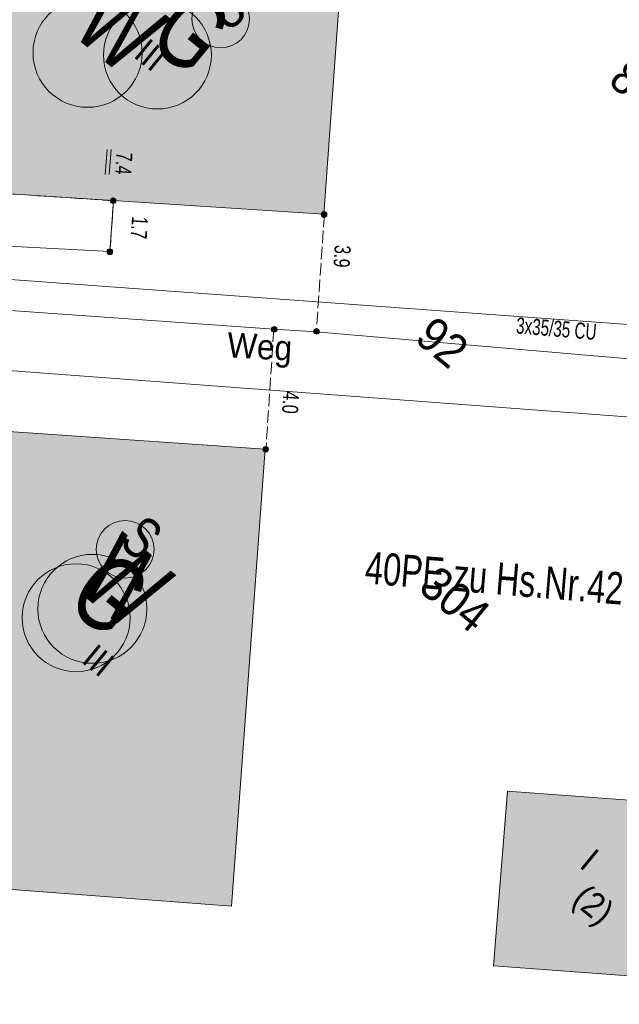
# Model space of a CAD drawing. Header units: metres. Extents: x -740 to 758, y -633 to 854.
# Tile 302 of 656: x -20 to 0, y -430 to -397. Entities that reach past the tile are written whole.
import ezdxf

# ---------------------------------------------------------------- set-up
doc = ezdxf.new("R2010")
doc.units = ezdxf.units.M
doc.header["$MEASUREMENT"] = 0
doc.linetypes.add('416_125', pattern=[0.5408, 0.416, -0.1248])
for name, color, linetype in [('Gas.LOVION', 7, 'Continuous'), ('Grundkarte.LOVION', 7, 'Continuous'), ('Grundkarte_Text.LOVION', 7, 'Continuous'), ('Strom.LOVION', 7, 'Continuous'), ('StromBemass.LOVION', 7, 'Continuous'), ('Wasser.LOVION', 7, 'Continuous'), ('wasser_projekt.LOVION', 7, 'Continuous')]:
    doc.layers.add(name, color=color, linetype=linetype)
doc.styles.add('ERSTELLTER_STIL_1', font='arial.ttf')

msp = doc.modelspace()

# ---------------------------------------------------------------- hatches: boundary and pattern name
at = {"layer": 'Grundkarte.LOVION', "linetype": 'Continuous', "lineweight": 18}
for color, points in [(9, [(-23.797, -402.516), (-9.431, -403.446), (-8.706, -393.326), (-23.131, -392.402), (-23.221, -393.297), (-24.203, -393.837), (-24.348, -395.979), (-23.433, -396.569)]), (9, [(-25.633, -425.453), (-12.502, -426.445), (-11.386, -411.263), (-23.765, -410.404), (-24.518, -420.231), (-25.174, -420.177)]), (254, [(-3.33, -422.623), (-3.796, -428.432), (2.039, -428.866), (2.506, -423.057)])]:
    msp.add_hatch(color=color, dxfattribs=at).paths.add_polyline_path(points)
at = {"layer": 'Strom.LOVION', "linetype": 'Continuous', "lineweight": 13}
msp.add_hatch(color=7, dxfattribs=at).paths.add_polyline_path([(-16.955, -402.97), (-15.929, -403.032), (-15.907, -402.808), (-16.949, -402.733)])
at = {"layer": 'StromBemass.LOVION', "linetype": 'Continuous', "lineweight": 13}
for points in [[(-16.36, -403.063), (-16.353, -403.054), (-16.347, -403.044), (-16.343, -403.033), (-16.34, -403.022), (-16.339, -403.01), (-16.339, -402.998), (-16.34, -402.987), (-16.343, -402.976), (-16.347, -402.965), (-16.353, -402.955), (-16.36, -402.946), (-16.368, -402.937), (-16.377, -402.93), (-16.387, -402.924), (-16.397, -402.919), (-16.408, -402.915), (-16.42, -402.913), (-16.431, -402.912), (-16.443, -402.913), (-16.454, -402.915), (-16.465, -402.919), (-16.476, -402.924), (-16.485, -402.93), (-16.494, -402.938), (-16.502, -402.946), (-16.509, -402.955), (-16.514, -402.966), (-16.519, -402.976), (-16.522, -402.988), (-16.523, -402.999), (-16.523, -403.011), (-16.521, -403.022), (-16.519, -403.033), (-16.514, -403.044), (-16.509, -403.054), (-16.502, -403.064), (-16.494, -403.072), (-16.485, -403.079), (-16.475, -403.086), (-16.465, -403.09), (-16.454, -403.094), (-16.442, -403.096), (-16.431, -403.097), (-16.419, -403.096), (-16.408, -403.094), (-16.397, -403.09), (-16.386, -403.085), (-16.376, -403.079), (-16.367, -403.072)], [(-16.36, -403.063), (-16.353, -403.054), (-16.347, -403.044), (-16.343, -403.033), (-16.34, -403.022), (-16.339, -403.01), (-16.339, -402.998), (-16.34, -402.987), (-16.343, -402.976), (-16.347, -402.965), (-16.353, -402.955), (-16.36, -402.946), (-16.368, -402.937), (-16.377, -402.93), (-16.387, -402.924), (-16.397, -402.919), (-16.408, -402.915), (-16.42, -402.913), (-16.431, -402.912), (-16.443, -402.913), (-16.454, -402.915), (-16.465, -402.919), (-16.476, -402.924), (-16.485, -402.93), (-16.494, -402.938), (-16.502, -402.946), (-16.509, -402.955), (-16.514, -402.966), (-16.519, -402.976), (-16.522, -402.988), (-16.523, -402.999), (-16.523, -403.011), (-16.521, -403.022), (-16.519, -403.033), (-16.514, -403.044), (-16.509, -403.054), (-16.502, -403.064), (-16.494, -403.072), (-16.485, -403.079), (-16.475, -403.086), (-16.465, -403.09), (-16.454, -403.094), (-16.442, -403.096), (-16.431, -403.097), (-16.419, -403.096), (-16.408, -403.094), (-16.397, -403.09), (-16.386, -403.085), (-16.376, -403.079), (-16.367, -403.072)], [(-9.354, -403.524), (-9.347, -403.515), (-9.342, -403.504), (-9.337, -403.493), (-9.334, -403.481), (-9.333, -403.47), (-9.333, -403.458), (-9.334, -403.446), (-9.337, -403.434), (-9.342, -403.423), (-9.348, -403.412), (-9.355, -403.403), (-9.363, -403.394), (-9.372, -403.386), (-9.382, -403.38), (-9.393, -403.375), (-9.405, -403.371), (-9.416, -403.369), (-9.428, -403.368), (-9.44, -403.369), (-9.452, -403.372), (-9.463, -403.375), (-9.474, -403.38), (-9.484, -403.387), (-9.494, -403.395), (-9.502, -403.403), (-9.509, -403.413), (-9.514, -403.424), (-9.519, -403.435), (-9.522, -403.446), (-9.523, -403.458), (-9.523, -403.47), (-9.522, -403.482), (-9.519, -403.494), (-9.514, -403.505), (-9.508, -403.515), (-9.501, -403.525), (-9.493, -403.534), (-9.484, -403.541), (-9.474, -403.548), (-9.463, -403.553), (-9.451, -403.556), (-9.44, -403.559), (-9.428, -403.559), (-9.416, -403.559), (-9.404, -403.556), (-9.393, -403.552), (-9.382, -403.547), (-9.372, -403.541), (-9.362, -403.533)], [(-16.463, -404.758), (-16.456, -404.749), (-16.451, -404.738), (-16.446, -404.727), (-16.443, -404.715), (-16.442, -404.703), (-16.442, -404.691), (-16.443, -404.679), (-16.446, -404.668), (-16.451, -404.657), (-16.457, -404.646), (-16.464, -404.636), (-16.472, -404.628), (-16.481, -404.62), (-16.492, -404.614), (-16.503, -404.608), (-16.514, -404.605), (-16.526, -404.603), (-16.538, -404.602), (-16.55, -404.603), (-16.562, -404.605), (-16.573, -404.609), (-16.584, -404.614), (-16.594, -404.62), (-16.603, -404.628), (-16.611, -404.637), (-16.619, -404.647), (-16.624, -404.657), (-16.629, -404.668), (-16.632, -404.68), (-16.633, -404.692), (-16.633, -404.704), (-16.631, -404.716), (-16.628, -404.728), (-16.624, -404.739), (-16.618, -404.749), (-16.611, -404.759), (-16.603, -404.768), (-16.594, -404.775), (-16.583, -404.782), (-16.572, -404.787), (-16.561, -404.79), (-16.549, -404.793), (-16.537, -404.793), (-16.525, -404.793), (-16.513, -404.79), (-16.502, -404.787), (-16.491, -404.781), (-16.481, -404.775), (-16.472, -404.767)], [(-11.009, -407.339), (-11.002, -407.329), (-10.996, -407.319), (-10.992, -407.308), (-10.989, -407.296), (-10.987, -407.284), (-10.987, -407.272), (-10.989, -407.261), (-10.992, -407.249), (-10.996, -407.238), (-11.002, -407.228), (-11.009, -407.218), (-11.017, -407.209), (-11.027, -407.202), (-11.037, -407.195), (-11.047, -407.19), (-11.059, -407.187), (-11.07, -407.184), (-11.082, -407.184), (-11.094, -407.185), (-11.106, -407.187), (-11.117, -407.191), (-11.128, -407.196), (-11.138, -407.202), (-11.147, -407.21), (-11.155, -407.218), (-11.162, -407.228), (-11.168, -407.239), (-11.172, -407.25), (-11.175, -407.261), (-11.177, -407.273), (-11.177, -407.285), (-11.175, -407.297), (-11.172, -407.308), (-11.168, -407.319), (-11.162, -407.33), (-11.155, -407.339), (-11.147, -407.348), (-11.138, -407.356), (-11.128, -407.362), (-11.117, -407.367), (-11.105, -407.371), (-11.094, -407.373), (-11.082, -407.374), (-11.07, -407.373), (-11.058, -407.371), (-11.047, -407.367), (-11.036, -407.362), (-11.026, -407.355), (-11.017, -407.348)], [(-9.608, -407.407), (-9.601, -407.398), (-9.596, -407.388), (-9.591, -407.377), (-9.589, -407.366), (-9.587, -407.354), (-9.587, -407.342), (-9.589, -407.331), (-9.592, -407.32), (-9.596, -407.309), (-9.602, -407.299), (-9.608, -407.289), (-9.616, -407.281), (-9.625, -407.273), (-9.635, -407.267), (-9.646, -407.262), (-9.657, -407.259), (-9.668, -407.257), (-9.68, -407.256), (-9.691, -407.257), (-9.703, -407.259), (-9.714, -407.263), (-9.724, -407.268), (-9.734, -407.274), (-9.743, -407.281), (-9.751, -407.29), (-9.758, -407.299), (-9.763, -407.309), (-9.768, -407.32), (-9.77, -407.331), (-9.772, -407.343), (-9.772, -407.355), (-9.77, -407.366), (-9.767, -407.377), (-9.763, -407.388), (-9.757, -407.398), (-9.751, -407.408), (-9.743, -407.416), (-9.734, -407.423), (-9.724, -407.43), (-9.713, -407.435), (-9.702, -407.438), (-9.691, -407.44), (-9.679, -407.441), (-9.668, -407.44), (-9.656, -407.438), (-9.645, -407.434), (-9.635, -407.429), (-9.625, -407.423), (-9.616, -407.416)], [(-11.296, -411.324), (-11.289, -411.314), (-11.283, -411.304), (-11.279, -411.293), (-11.276, -411.282), (-11.275, -411.27), (-11.275, -411.258), (-11.276, -411.247), (-11.279, -411.235), (-11.284, -411.224), (-11.289, -411.214), (-11.296, -411.205), (-11.304, -411.196), (-11.313, -411.189), (-11.323, -411.183), (-11.334, -411.178), (-11.345, -411.174), (-11.357, -411.172), (-11.368, -411.171), (-11.38, -411.172), (-11.391, -411.174), (-11.403, -411.178), (-11.413, -411.183), (-11.423, -411.189), (-11.432, -411.197), (-11.44, -411.205), (-11.447, -411.215), (-11.452, -411.225), (-11.457, -411.236), (-11.46, -411.247), (-11.461, -411.259), (-11.461, -411.271), (-11.459, -411.282), (-11.457, -411.293), (-11.452, -411.304), (-11.447, -411.315), (-11.44, -411.324), (-11.432, -411.333), (-11.423, -411.34), (-11.413, -411.346), (-11.402, -411.351), (-11.391, -411.355), (-11.379, -411.357), (-11.368, -411.358), (-11.356, -411.357), (-11.344, -411.355), (-11.333, -411.351), (-11.323, -411.346), (-11.313, -411.34), (-11.304, -411.332)]]:
    msp.add_hatch(color=7, dxfattribs=at).paths.add_polyline_path(points)

# ---------------------------------------------------------------- linework, layer by layer
at = {"layer": 'Gas.LOVION', "color": 5, "linetype": 'Continuous', "lineweight": 18}
for centre, radius in [((-14.961, -398.164), 1.792), ((-17.661, -416.863), 1.793)]:
    msp.add_circle(centre, radius, dxfattribs=at)
at = {"layer": 'Grundkarte.LOVION', "color": 253, "linetype": 'Continuous', "lineweight": 18}
for points in [[(12.529, -407.979), (-27.002, -405.105), (-25.902, -389.155), (17.733, -392.278), (26.6, -392.889), (34.94, -393.551), (39.465, -393.878), (39.619, -408.759), (33.633, -408.901), (27.797, -409.057), (16.638, -408.286)], [(9.47, -410.849), (-27.302, -408.09), (-27.002, -405.105), (12.529, -407.979), (16.638, -408.286), (27.797, -409.057), (33.633, -408.901), (39.619, -408.759), (39.631, -411.299), (39.624, -411.832), (28.196, -412.24), (11.937, -410.992)], [(37.986, -440.425), (36.107, -449.919), (18.563, -448.531), (22.566, -434.159), (1.744, -432.501), (-28.872, -430.115), (-27.302, -408.09), (9.47, -410.849), (11.937, -410.992), (28.196, -412.24), (39.624, -411.832), (39.593, -412.722), (39.664, -423.118), (38.474, -435.441)]]:
    msp.add_lwpolyline(points, close=True, dxfattribs=at)
at = {"layer": 'Grundkarte.LOVION', "color": 8, "linetype": 'Continuous', "lineweight": 18}
for points in [[(-25.902, -389.155), (17.733, -392.278), (16.638, -408.286), (12.529, -407.979), (-27.002, -405.105)], [(-23.797, -402.516), (-23.433, -396.569), (-24.348, -395.979), (-24.203, -393.837), (-23.221, -393.297), (-23.131, -392.402), (-8.706, -393.326), (-9.431, -403.446)], [(-27.302, -408.09), (-27.002, -405.105), (12.529, -407.979), (11.937, -410.992), (9.47, -410.849)], [(-27.302, -408.09), (9.47, -410.849), (9.328, -412.725), (8.555, -423.559), (4.622, -423.234), (4.61, -423.117), (3.358, -423.003), (3.311, -423.126), (3.044, -423.122), (2.506, -423.057), (2.039, -428.866), (1.744, -432.501), (-28.872, -430.115)], [(-25.633, -425.453), (-25.174, -420.177), (-24.518, -420.231), (-23.765, -410.404), (-11.386, -411.263), (-12.502, -426.445)], [(-3.33, -422.623), (2.506, -423.057), (2.039, -428.866), (-3.796, -428.432)]]:
    msp.add_lwpolyline(points, close=True, dxfattribs=at)
at = {"layer": 'Strom.LOVION', "color": 5, "linetype": 'Continuous', "lineweight": 18}
msp.add_lwpolyline([(-28.216, -402.815), (-27.87, -402.884), (-27.521, -403.575), (-27.345, -404.015), (-27.012, -404.101), (-23.918, -404.301), (-16.536, -404.688), (-16.42, -403.006)], dxfattribs=at)
at = {"layer": 'Strom.LOVION', "color": 150, "linetype": 'Continuous', "lineweight": 18}
msp.add_lwpolyline([(23.331, -408.726), (20.729, -408.714), (19.689, -408.963), (19.072, -409.452), (18.222, -409.831), (9.633, -409.045), (4.162, -408.56), (-9.684, -407.358), (-11.096, -407.274), (-23.433, -406.396), (-24.058, -406.502), (-27.513, -406.382), (-27.497, -405.183), (-27.804, -405.065), (-28.273, -405.111), (-28.324, -407.303), (-29.443, -415.053), (-30.021, -430.005), (-30.64, -439.539), (-31.009, -444.54), (-31.482, -449.374), (-30.819, -459.935)], dxfattribs=at)
at = {"layer": 'Strom.LOVION', "color": 1, "linetype": 'Continuous', "lineweight": 18}
for centre in [(-12.86, -396.965), (-16.033, -414.59)]:
    msp.add_circle(centre, 0.959, dxfattribs=at)
at = {"layer": 'StromBemass.LOVION', "color": 7, "linetype": 'Continuous', "lineweight": 13}
for points in [[(-16.631, -401.298), (-16.697, -402.132)], [(-16.498, -401.3), (-16.564, -402.134)]]:
    msp.add_lwpolyline(points, dxfattribs=at)
at = {"layer": 'StromBemass.LOVION', "color": 7, "linetype": '416_125', "lineweight": 13}
for points in [[(-23.797, -402.516), (-16.42, -403.006), (-16.536, -404.688)], [(-9.415, -403.459), (-9.684, -407.358)], [(-11.096, -407.274), (-11.357, -411.26)]]:
    msp.add_lwpolyline(points, dxfattribs=at)
at = {"layer": 'StromBemass.LOVION', "color": 7, "linetype": 'Continuous', "lineweight": 13}
for centre, radius in [((-16.431, -403.005), 0.0923), ((-16.431, -403.005), 0.0923), ((-9.428, -403.464), 0.0954), ((-16.537, -404.698), 0.0958), ((-11.082, -407.279), 0.0949), ((-9.68, -407.348), 0.0925), ((-11.368, -411.264), 0.0932)]:
    msp.add_circle(centre, radius, dxfattribs=at)
at = {"layer": 'Wasser.LOVION', "color": 94, "linetype": 'Continuous', "lineweight": 18}
for centre, radius in [((-17.281, -398.088), 1.812), ((-17.121, -416.567), 1.81)]:
    msp.add_circle(centre, radius, dxfattribs=at)

# ---------------------------------------------------------------- texts
at = {"layer": 'Gas.LOVION', "color": 5, "linetype": 'Continuous', "lineweight": 18, "char_height": 2.48983, "attachment_point": 7, "rotation": 320.5838, "style": 'ERSTELLTER_STIL_1'}
for s, insert in [('{\\A1;\\W0.71562x;G}', (-15.381, -397.753)), ('{\\A1;\\W0.71563x;G}', (-18.091, -416.446))]:
    msp.add_mtext(s, dxfattribs=dict(at, insert=insert))
at = {"layer": 'Grundkarte_Text.LOVION', "color": 7, "linetype": 'Continuous', "lineweight": 13, "attachment_point": 7, "style": 'ERSTELLTER_STIL_1'}
for s, insert, char_height, rotation in [('{\\A1;\\W0.89450x;III}', (-15.787, -398.209), 0.83072, 320.5836), ('{\\A1;\\W0.89449x;87}', (-0.041, -399.108), 1.12434, 320.5841), ('{\\A1;\\W0.89449x;92}', (-6.471, -407.661), 1.12434, 320.5841), ('{\\A1;\\W0.90245x;Weg}', (-12.673, -408.457), 0.83072, 356.9136), ('{\\A1;\\W0.89449x;304}', (-6.348, -415.948), 1.12434, 320.5841), ('{\\A1;\\W0.89453x;III}', (-17.514, -418.328), 0.83072, 320.5836), ('{\\A1;\\W0.89455x;I}', (-0.982, -425.131), 0.83072, 320.5836), ('{\\A1;\\W0.89445x;(2)}', (-1.386, -426.502), 0.83076, 320.5859)]:
    msp.add_mtext(s, dxfattribs=dict(at, insert=insert, char_height=char_height, rotation=rotation))
at = {"layer": 'Strom.LOVION', "color": 1, "linetype": 'Continuous', "lineweight": 18, "attachment_point": 7, "style": 'ERSTELLTER_STIL_1'}
for s, insert, char_height, rotation in [('{\\A1;\\W0.71559x;S}', (-13.109, -396.839), 1.37442, 320.5831), ('{\\A1;\\W0.71557x;S}', (-16.279, -414.454), 1.37446, 320.5841)]:
    msp.add_mtext(s, dxfattribs=dict(at, insert=insert, char_height=char_height, rotation=rotation))
at = {"layer": 'Strom.LOVION', "color": 150, "linetype": 'Continuous', "lineweight": 18, "insert": (-3.067, -407.417), "char_height": 0.53352, "attachment_point": 7, "rotation": 355.2433, "style": 'ERSTELLTER_STIL_1'}
msp.add_mtext('{\\A1;\\W0.67985x;3x35/35 CU }', dxfattribs=at)
at = {"layer": 'StromBemass.LOVION', "color": 7, "linetype": 'Continuous', "lineweight": 13, "char_height": 0.53355, "attachment_point": 7, "style": 'ERSTELLTER_STIL_1'}
for s, insert, rotation in [('{\\A1;\\W0.71556x;7.4}', (-16.319, -401.379), 266.2443), ('{\\A1;\\W0.71556x;1.7}', (-15.802, -403.516), 266.2443), ('{\\A1;\\W0.71563x;3.9}', (-9.075, -404.463), 266.2443), ('{\\A1;\\W0.71556x;4.0}', (-10.785, -409.323), 266.2499)]:
    msp.add_mtext(s, dxfattribs=dict(at, insert=insert, rotation=rotation))
at = {"layer": 'Wasser.LOVION', "color": 94, "linetype": 'Continuous', "lineweight": 18, "attachment_point": 7, "style": 'ERSTELLTER_STIL_1'}
for s, insert, char_height, rotation in [('{\\A1;\\W0.71562x;W}', (-17.902, -397.404), 2.48983, 320.5838), ('{\\A1;\\W0.71563x;W}', (-17.721, -415.888), 2.48981, 320.5841)]:
    msp.add_mtext(s, dxfattribs=dict(at, insert=insert, char_height=char_height, rotation=rotation))
at = {"layer": 'wasser_projekt.LOVION', "color": 94, "linetype": 'Continuous', "lineweight": 18, "insert": (-8.1, -415.733), "char_height": 1.06709, "attachment_point": 7, "rotation": 355.2435, "style": 'ERSTELLTER_STIL_1'}
msp.add_mtext('{\\A1;\\W0.72055x;40PE zu Hs.Nr.42}', dxfattribs=at)

doc.saveas('drawing.dxf')
